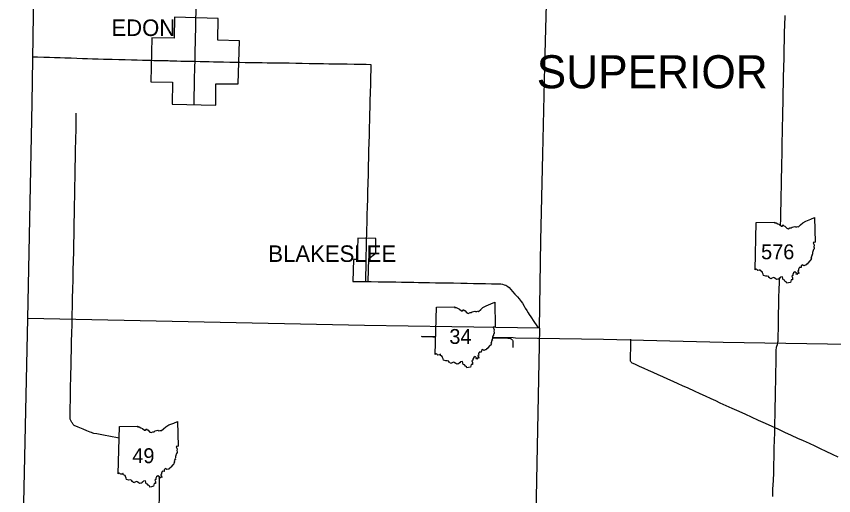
# Model space of a CAD drawing. Extents: x -232 to 448, y 619 to 1059.
# Drawn here: x -182.3 to -131.6, y 874 to 903.7 of the extents above; entities that cross this region are included whole.
import ezdxf

# ---------------------------------------------------------------- set-up
doc = ezdxf.new("R2010")
doc.units = 0
doc.layers.add('Default', color=7, linetype='Continuous')

msp = doc.modelspace()

# ---------------------------------------------------------------- linework, layer by layer
at = {"layer": 'Default'}
for p, q in [((-136.43, 888.013), (-136.348, 890.941)), ((-136.43, 888.013), (-136.348, 890.941)), ((-156.277, 882.757), (-156.195, 885.686)), ((-156.277, 882.757), (-156.195, 885.686)), ((-175.947, 875.354), (-175.865, 878.283)), ((-175.947, 875.354), (-175.865, 878.283))]:
    msp.add_line(p, q, dxfattribs=at)
for points in [[(-181.536, 884.982), (-181.274, 898.354), (-181.032, 914.781), (-180.823, 923.367), (-180.803, 924.653)], [(-149.809, 884.388), (-149.72, 889.828), (-149.602, 895.195), (-149.472, 900.662), (-149.316, 906.08), (-149.158, 911.468), (-149.054, 917.273), (-148.815, 923.586)], [(-171.112, 903.67), (-171.108, 903.908), (-171.096, 904.35), (-171.086, 904.722), (-171.077, 905.18), (-171.064, 905.75), (-171.054, 906.239), (-171.04, 906.773), (-171.028, 907.283), (-171.014, 907.799), (-170.999, 908.349), (-170.987, 908.917), (-170.971, 909.504), (-170.961, 910.049), (-170.949, 910.534), (-170.94, 911.025), (-170.93, 911.529), (-170.923, 911.802)], [(-172.465, 902.393), (-173.852, 902.412), (-173.91, 899.683), (-172.559, 899.657), (-172.581, 898.295), (-169.884, 898.227), (-169.874, 899.555), (-168.493, 899.555), (-168.419, 902.236), (-169.758, 902.27), (-169.727, 903.62), (-172.451, 903.696)], [(-172.451, 903.696), (-172.465, 902.393)], [(-171.144, 902.258), (-171.141, 902.466), (-171.128, 902.955), (-171.117, 903.425), (-171.112, 903.67)], [(-134.594, 902.607), (-134.591, 902.758), (-134.582, 903.196), (-134.568, 903.756), (-134.567, 903.798)], [(-134.748, 895.48), (-134.747, 895.567), (-134.738, 895.999), (-134.728, 896.494), (-134.721, 896.945), (-134.707, 897.449), (-134.696, 897.893), (-134.689, 898.335), (-134.684, 898.693), (-134.676, 899.079), (-134.667, 899.511), (-134.655, 900.001), (-134.64, 900.546), (-134.625, 901.189), (-134.616, 901.736), (-134.602, 902.293), (-134.594, 902.607)], [(-171.165, 901.446), (-171.161, 901.662), (-171.147, 902.1), (-171.144, 902.258)], [(-181.232, 901.236), (-180.948, 901.228), (-180.558, 901.215), (-180.202, 901.205), (-179.893, 901.196), (-179.532, 901.182), (-179.238, 901.17), (-178.845, 901.161), (-178.508, 901.149), (-178.144, 901.137), (-177.839, 901.129), (-177.523, 901.118), (-177.173, 901.108), (-176.854, 901.097), (-176.591, 901.092), (-176.305, 901.082), (-175.902, 901.071), (-175.563, 901.063)], [(-175.563, 901.063), (-175.509, 901.062), (-175.121, 901.049), (-174.753, 901.041), (-174.419, 901.033), (-174.021, 901.02), (-173.881, 901.017)], [(-173.881, 901.017), (-173.72, 901.014)], [(-173.72, 901.014), (-173.687, 901.013), (-173.338, 901.005), (-173.284, 901.004)], [(-171.193, 900.143), (-171.191, 900.252), (-171.179, 900.616), (-171.17, 900.957), (-171.168, 901.261), (-171.167, 901.283)], [(-171.167, 901.283), (-171.165, 901.446)], [(-173.284, 901.004), (-173.122, 900.999), (-172.828, 900.995), (-172.741, 900.992)], [(-172.741, 900.992), (-172.552, 900.985), (-172.289, 900.98), (-172.046, 900.973), (-171.822, 900.969), (-171.524, 900.963), (-171.497, 900.962)], [(-171.497, 900.962), (-171.333, 900.96)], [(-171.333, 900.96), (-171.17, 900.957), (-170.861, 900.951), (-170.675, 900.945)], [(-170.675, 900.945), (-170.571, 900.942), (-170.3, 900.939), (-170.016, 900.931), (-169.681, 900.924), (-169.407, 900.92), (-169.015, 900.909), (-168.683, 900.902), (-168.429, 900.897)], [(-168.429, 900.897), (-168.385, 900.896), (-168.064, 900.891), (-167.789, 900.887), (-167.529, 900.882), (-167.241, 900.874), (-167.063, 900.874)], [(-167.063, 900.874), (-167.009, 900.874), (-166.694, 900.869), (-166.46, 900.867), (-166.114, 900.861), (-165.776, 900.86), (-165.336, 900.85), (-164.908, 900.845), (-164.533, 900.838), (-164.082, 900.826), (-163.59, 900.823), (-163.195, 900.815), (-162.866, 900.807), (-162.495, 900.804), (-162.092, 900.797), (-161.74, 900.79), (-161.289, 900.783), (-160.911, 900.775), (-160.563, 900.771), (-160.264, 900.763), (-160.271, 900.418), (-160.282, 899.989), (-160.293, 899.506), (-160.305, 899.017), (-160.317, 898.501), (-160.331, 898.106), (-160.342, 897.679), (-160.35, 897.292), (-160.36, 896.842), (-160.37, 896.353), (-160.384, 895.911), (-160.398, 895.392), (-160.409, 894.954), (-160.419, 894.479), (-160.438, 893.941), (-160.45, 893.398), (-160.465, 892.868), (-160.479, 892.394), (-160.492, 891.917), (-160.505, 891.419), (-160.519, 890.955), (-160.531, 890.495), (-160.541, 890.09), (-160.545, 890.003)], [(-171.232, 898.246), (-171.23, 898.376), (-171.217, 898.853), (-171.208, 899.325), (-171.196, 899.86), (-171.193, 900.143)], [(-175.885, 877.558), (-175.988, 877.578), (-176.422, 877.664), (-176.855, 877.744), (-177.265, 877.819), (-177.453, 877.856), (-177.52, 877.873), (-177.594, 877.902), (-177.683, 877.936), (-177.878, 878.018), (-178.101, 878.11), (-178.419, 878.238), (-178.676, 878.347), (-178.728, 878.411), (-178.781, 878.48), (-178.816, 878.537), (-178.855, 878.619), (-178.894, 878.688), (-178.908, 878.748), (-178.913, 878.864), (-178.908, 879.137), (-178.909, 879.398), (-178.903, 879.989), (-178.896, 880.453), (-178.885, 880.852), (-178.879, 881.222), (-178.87, 881.563), (-178.863, 881.964), (-178.851, 882.49), (-178.838, 883.035), (-178.826, 883.555), (-178.814, 884.072), (-178.801, 884.615), (-178.789, 885.199), (-178.774, 885.77), (-178.765, 886.243), (-178.751, 886.818), (-178.738, 887.389), (-178.725, 887.983), (-178.714, 888.551), (-178.698, 889.151), (-178.688, 889.652), (-178.676, 890.17), (-178.664, 890.896), (-178.652, 891.514), (-178.643, 892.059), (-178.635, 892.556), (-178.624, 893.13), (-178.609, 893.822), (-178.597, 894.406), (-178.587, 894.918), (-178.578, 895.426), (-178.563, 896.128), (-178.552, 896.749), (-178.538, 897.384), (-178.534, 897.73)], [(-134.768, 894.398), (-134.761, 894.668), (-134.754, 895.125), (-134.748, 895.48)], [(-134.846, 890.764), (-134.836, 891.183), (-134.824, 891.658), (-134.814, 892.159), (-134.802, 892.68), (-134.792, 893.142), (-134.783, 893.708), (-134.771, 894.29), (-134.768, 894.398)], [(-136.348, 890.941), (-135.211, 890.961), (-135.229, 890.925), (-135.122, 890.918), (-135.008, 890.855), (-134.912, 890.816), (-134.794, 890.723), (-134.723, 890.724), (-134.694, 890.8), (-134.64, 890.741), (-134.576, 890.73), (-134.465, 890.59), (-134.373, 890.56), (-134.264, 890.608), (-134.182, 890.616), (-134.122, 890.663), (-133.966, 890.704), (-133.923, 890.68), (-133.84, 890.685), (-133.799, 890.703), (-133.727, 890.686), (-133.6, 890.793), (-133.469, 890.919), (-133.269, 891.037), (-132.969, 891.149), (-132.732, 891.25), (-132.697, 889.73)], [(-136.348, 890.941), (-135.211, 890.961), (-135.229, 890.925), (-135.122, 890.918), (-135.008, 890.855), (-134.912, 890.816), (-134.794, 890.723), (-134.723, 890.724), (-134.694, 890.8), (-134.64, 890.741), (-134.576, 890.73), (-134.465, 890.59), (-134.373, 890.56), (-134.264, 890.608), (-134.182, 890.616), (-134.122, 890.663), (-133.966, 890.704), (-133.923, 890.68), (-133.84, 890.685), (-133.799, 890.703), (-133.727, 890.686), (-133.6, 890.793), (-133.469, 890.919), (-133.269, 891.037), (-132.969, 891.149), (-132.732, 891.25), (-132.697, 889.73)], [(-161.077, 889.972), (-161.116, 888.641), (-161.345, 888.644), (-161.37, 887.286), (-160.427, 887.281)], [(-160.427, 887.281), (-160.388, 888.704), (-159.96, 889.047), (-159.948, 889.952), (-161.077, 889.972)], [(-160.545, 890.003), (-160.55, 889.885), (-160.553, 889.56), (-160.558, 889.26), (-160.566, 889.009), (-160.57, 888.688), (-160.579, 888.37), (-160.58, 888.084), (-160.591, 887.733), (-160.596, 887.282)], [(-132.697, 889.73), (-132.732, 889.708), (-132.787, 889.718), (-132.824, 889.676), (-132.778, 889.605), (-132.757, 889.53), (-132.776, 889.447), (-132.757, 889.378), (-132.77, 889.321), (-132.804, 889.264), (-132.816, 889.21), (-132.845, 889.153), (-132.843, 889.121), (-132.87, 889.096), (-132.865, 889), (-132.879, 888.948), (-132.875, 888.902), (-132.919, 888.89), (-132.909, 888.853), (-132.938, 888.824), (-132.932, 888.774), (-132.964, 888.742), (-132.933, 888.678), (-132.958, 888.658), (-132.979, 888.581), (-133.037, 888.565), (-133.152, 888.423), (-133.193, 888.369), (-133.239, 888.356), (-133.264, 888.301), (-133.32, 888.301), (-133.406, 888.263), (-133.461, 888.328), (-133.558, 888.249), (-133.569, 888.158), (-133.691, 888.161), (-133.686, 888.115), (-133.714, 888.101), (-133.738, 888.055), (-133.724, 887.973), (-133.781, 887.952), (-133.774, 887.904), (-133.738, 887.875), (-133.721, 887.784), (-133.782, 887.802), (-133.832, 887.725), (-133.883, 887.743), (-133.866, 887.808), (-133.953, 887.887), (-134.035, 887.824), (-134.078, 887.724), (-134.078, 887.656), (-134.139, 887.616), (-134.1, 887.52), (-134.107, 887.455), (-134.106, 887.393), (-134.182, 887.395), (-134.229, 887.227)], [(-132.697, 889.73), (-132.732, 889.708), (-132.787, 889.718), (-132.824, 889.676), (-132.778, 889.605), (-132.757, 889.53), (-132.776, 889.447), (-132.757, 889.378), (-132.77, 889.321), (-132.804, 889.264), (-132.816, 889.21), (-132.845, 889.153), (-132.843, 889.121), (-132.87, 889.096), (-132.865, 889), (-132.879, 888.948), (-132.875, 888.902), (-132.919, 888.89), (-132.909, 888.853), (-132.938, 888.824), (-132.932, 888.774), (-132.964, 888.742), (-132.933, 888.678), (-132.958, 888.658), (-132.979, 888.581), (-133.037, 888.565), (-133.152, 888.423), (-133.193, 888.369), (-133.239, 888.356), (-133.264, 888.301), (-133.32, 888.301), (-133.406, 888.263), (-133.461, 888.328), (-133.558, 888.249), (-133.569, 888.158), (-133.691, 888.161), (-133.686, 888.115), (-133.714, 888.101), (-133.738, 888.055), (-133.724, 887.973), (-133.781, 887.952), (-133.774, 887.904), (-133.738, 887.875), (-133.721, 887.784), (-133.782, 887.802), (-133.832, 887.725), (-133.883, 887.743), (-133.866, 887.808), (-133.953, 887.887), (-134.035, 887.824), (-134.078, 887.724), (-134.078, 887.656), (-134.139, 887.616), (-134.1, 887.52), (-134.107, 887.455), (-134.106, 887.393), (-134.182, 887.395), (-134.229, 887.227)], [(-134.229, 887.227), (-134.361, 887.194), (-134.453, 887.175), (-134.486, 887.252), (-134.551, 887.292), (-134.594, 887.369), (-134.689, 887.379), (-134.711, 887.485), (-134.722, 887.571), (-134.851, 887.549), (-134.887, 887.497), (-134.932, 887.483), (-134.959, 887.43), (-135.022, 887.426), (-135.089, 887.401), (-135.132, 887.453), (-135.242, 887.505), (-135.292, 887.531), (-135.395, 887.49), (-135.417, 887.44), (-135.499, 887.462), (-135.518, 887.517), (-135.568, 887.534), (-135.579, 887.592), (-135.685, 887.623), (-135.767, 887.611), (-135.91, 887.658), (-135.919, 887.734), (-135.968, 887.828), (-135.993, 887.893), (-136.084, 887.942), (-136.102, 888.02), (-136.131, 888.017), (-136.158, 887.986), (-136.259, 887.972), (-136.299, 888.003), (-136.355, 888.057), (-136.43, 888.013)], [(-134.229, 887.227), (-134.361, 887.194), (-134.453, 887.175), (-134.486, 887.252), (-134.551, 887.292), (-134.594, 887.369), (-134.689, 887.379), (-134.711, 887.485), (-134.722, 887.571), (-134.851, 887.549), (-134.887, 887.497), (-134.932, 887.483), (-134.959, 887.43), (-135.022, 887.426), (-135.089, 887.401), (-135.132, 887.453), (-135.242, 887.505), (-135.292, 887.531), (-135.395, 887.49), (-135.417, 887.44), (-135.499, 887.462), (-135.518, 887.517), (-135.568, 887.534), (-135.579, 887.592), (-135.685, 887.623), (-135.767, 887.611), (-135.91, 887.658), (-135.919, 887.734), (-135.968, 887.828), (-135.993, 887.893), (-136.084, 887.942), (-136.102, 888.02), (-136.131, 888.017), (-136.158, 887.986), (-136.259, 887.972), (-136.299, 888.003), (-136.355, 888.057), (-136.43, 888.013)], [(-135.141, 881.129), (-135.14, 881.201), (-135.128, 881.655), (-135.122, 882.196), (-135.117, 882.622), (-135.113, 883.033), (-135.104, 883.169), (-135.097, 883.218), (-135.081, 883.269), (-135.044, 883.375), (-135.016, 883.465), (-135.004, 883.521), (-134.997, 883.574), (-134.993, 883.67), (-134.987, 883.946), (-134.978, 884.318), (-134.972, 884.785), (-134.964, 885.271), (-134.952, 885.803), (-134.944, 886.288), (-134.934, 886.778), (-134.92, 887.232), (-134.917, 887.464)], [(-160.596, 887.282), (-160.378, 887.279)], [(-160.378, 887.279), (-160.242, 887.278), (-159.812, 887.27), (-159.4, 887.266), (-159.05, 887.259), (-158.707, 887.255), (-158.367, 887.246), (-157.995, 887.239), (-157.595, 887.233), (-157.305, 887.228), (-156.943, 887.221), (-156.628, 887.215), (-156.257, 887.208), (-155.916, 887.204), (-155.576, 887.197), (-155.131, 887.194), (-154.681, 887.182), (-154.28, 887.176), (-153.903, 887.17), (-153.547, 887.163), (-153.234, 887.158), (-153.157, 887.157)], [(-153.157, 887.157), (-152.779, 887.15), (-152.462, 887.144), (-152.273, 887.139), (-152.203, 887.134), (-152.101, 887.115), (-151.997, 887.085), (-151.897, 887.047), (-151.82, 887.011), (-151.773, 886.981), (-151.687, 886.902), (-151.575, 886.792), (-151.472, 886.668), (-151.324, 886.505), (-151.165, 886.323), (-151.068, 886.207), (-151.004, 886.129), (-150.927, 886.034), (-150.862, 885.937), (-150.752, 885.755)], [(-156.195, 885.686), (-155.059, 885.705), (-155.077, 885.67), (-154.969, 885.662), (-154.855, 885.6), (-154.759, 885.56), (-154.641, 885.467), (-154.571, 885.468), (-154.541, 885.544), (-154.487, 885.485), (-154.423, 885.475), (-154.312, 885.335), (-154.221, 885.304), (-154.111, 885.352), (-154.029, 885.36), (-153.969, 885.408), (-153.813, 885.448), (-153.77, 885.424), (-153.687, 885.429), (-153.646, 885.447), (-153.574, 885.431), (-153.447, 885.537), (-153.317, 885.663), (-153.116, 885.781), (-152.816, 885.894), (-152.579, 885.994), (-152.545, 884.474)], [(-156.195, 885.686), (-155.059, 885.705), (-155.077, 885.67), (-154.969, 885.662), (-154.855, 885.6), (-154.759, 885.56), (-154.641, 885.467), (-154.571, 885.468), (-154.541, 885.544), (-154.487, 885.485), (-154.423, 885.475), (-154.312, 885.335), (-154.221, 885.304), (-154.111, 885.352), (-154.029, 885.36), (-153.969, 885.408), (-153.813, 885.448), (-153.77, 885.424), (-153.687, 885.429), (-153.646, 885.447), (-153.574, 885.431), (-153.447, 885.537), (-153.317, 885.663), (-153.116, 885.781), (-152.816, 885.894), (-152.579, 885.994), (-152.545, 884.474)], [(-150.752, 885.755), (-150.682, 885.633), (-150.588, 885.478), (-150.495, 885.331), (-150.44, 885.245), (-150.33, 885.082), (-150.143, 884.802), (-149.968, 884.542), (-149.916, 884.477), (-149.876, 884.44), (-149.84, 884.413)], [(-182.255, 852.514), (-181.536, 884.982)], [(-149.809, 884.388), (-155.242, 884.462), (-160.651, 884.559), (-181.536, 884.982)], [(-152.545, 884.474), (-152.58, 884.453), (-152.634, 884.463), (-152.671, 884.42), (-152.626, 884.349), (-152.604, 884.274), (-152.623, 884.191), (-152.604, 884.123), (-152.617, 884.066), (-152.651, 884.009), (-152.663, 883.954), (-152.692, 883.897), (-152.69, 883.865), (-152.718, 883.84), (-152.713, 883.745), (-152.727, 883.692), (-152.722, 883.647), (-152.767, 883.635), (-152.757, 883.597), (-152.785, 883.568), (-152.779, 883.518), (-152.811, 883.487), (-152.78, 883.423), (-152.805, 883.403), (-152.826, 883.325), (-152.884, 883.309), (-153, 883.168), (-153.04, 883.114), (-153.086, 883.101), (-153.111, 883.045), (-153.168, 883.045), (-153.253, 883.007), (-153.308, 883.073), (-153.405, 882.994), (-153.416, 882.902), (-153.538, 882.905), (-153.534, 882.859), (-153.561, 882.846), (-153.586, 882.799), (-153.571, 882.717), (-153.629, 882.696), (-153.622, 882.649), (-153.585, 882.619), (-153.569, 882.528), (-153.63, 882.547), (-153.679, 882.47), (-153.731, 882.488), (-153.714, 882.553), (-153.8, 882.631), (-153.882, 882.569), (-153.925, 882.468), (-153.926, 882.401), (-153.987, 882.36), (-153.947, 882.265), (-153.955, 882.199), (-153.953, 882.137), (-154.03, 882.139), (-154.076, 881.971)], [(-152.545, 884.474), (-152.58, 884.453), (-152.634, 884.463), (-152.671, 884.42), (-152.626, 884.349), (-152.604, 884.274), (-152.623, 884.191), (-152.604, 884.123), (-152.617, 884.066), (-152.651, 884.009), (-152.663, 883.954), (-152.692, 883.897), (-152.69, 883.865), (-152.718, 883.84), (-152.713, 883.745), (-152.727, 883.692), (-152.722, 883.647), (-152.767, 883.635), (-152.757, 883.597), (-152.785, 883.568), (-152.779, 883.518), (-152.811, 883.487), (-152.78, 883.423), (-152.805, 883.403), (-152.826, 883.325), (-152.884, 883.309), (-153, 883.168), (-153.04, 883.114), (-153.086, 883.101), (-153.111, 883.045), (-153.168, 883.045), (-153.253, 883.007), (-153.308, 883.073), (-153.405, 882.994), (-153.416, 882.902), (-153.538, 882.905), (-153.534, 882.859), (-153.561, 882.846), (-153.586, 882.799), (-153.571, 882.717), (-153.629, 882.696), (-153.622, 882.649), (-153.585, 882.619), (-153.569, 882.528), (-153.63, 882.547), (-153.679, 882.47), (-153.731, 882.488), (-153.714, 882.553), (-153.8, 882.631), (-153.882, 882.569), (-153.925, 882.468), (-153.926, 882.401), (-153.987, 882.36), (-153.947, 882.265), (-153.955, 882.199), (-153.953, 882.137), (-154.03, 882.139), (-154.076, 881.971)], [(-149.809, 884.388), (-150.45, 851.844)], [(-157.141, 883.896), (-157.097, 883.874), (-157.019, 883.867), (-156.753, 883.861), (-156.422, 883.857), (-156.244, 883.853)], [(-156.244, 883.858), (-157.111, 883.872)], [(-124.162, 883.271), (-138.409, 883.491), (-145.829, 883.68), (-151.284, 883.773), (-151.442, 883.782), (-152.698, 883.802)], [(-152.695, 883.788), (-152.555, 883.785), (-152.235, 883.781), (-151.984, 883.778), (-151.772, 883.771), (-151.614, 883.766), (-151.557, 883.732), (-151.514, 883.685), (-151.482, 883.639), (-151.457, 883.591), (-151.454, 883.541), (-151.455, 883.321), (-151.455, 883.186)], [(-144.154, 883.703), (-144.155, 883.513), (-144.161, 883.125), (-144.167, 882.703), (-144.17, 882.403), (-144.166, 882.354), (-144.142, 882.308), (-144.114, 882.276), (-144.07, 882.244), (-144.007, 882.209), (-143.873, 882.151), (-143.611, 882.032), (-143.317, 881.902), (-143.048, 881.78), (-142.766, 881.652), (-142.463, 881.517), (-142.163, 881.381), (-141.862, 881.246), (-141.525, 881.096), (-141.222, 880.961), (-140.946, 880.833), (-140.607, 880.681), (-140.205, 880.496), (-139.853, 880.337), (-139.516, 880.182), (-139.179, 880.03), (-138.887, 879.893), (-138.602, 879.761), (-138.231, 879.595), (-137.865, 879.426), (-137.43, 879.231), (-137.014, 879.04), (-136.677, 878.882), (-136.236, 878.68), (-135.806, 878.488), (-135.386, 878.296), (-134.974, 878.107), (-134.592, 877.933), (-134.196, 877.753), (-133.784, 877.566), (-133.439, 877.409), (-133.08, 877.24), (-132.723, 877.073), (-132.38, 876.911), (-132.027, 876.746), (-131.643, 876.566), (-131.283, 876.393)], [(-154.076, 881.971), (-154.208, 881.939), (-154.301, 881.92), (-154.333, 881.996), (-154.399, 882.036), (-154.442, 882.113), (-154.536, 882.124), (-154.559, 882.229), (-154.569, 882.315), (-154.698, 882.294), (-154.734, 882.241), (-154.78, 882.227), (-154.806, 882.175), (-154.869, 882.17), (-154.936, 882.145), (-154.98, 882.197), (-155.09, 882.249), (-155.139, 882.276), (-155.242, 882.234), (-155.264, 882.185), (-155.347, 882.207), (-155.366, 882.262), (-155.416, 882.278), (-155.427, 882.336), (-155.533, 882.368), (-155.614, 882.355), (-155.758, 882.402), (-155.766, 882.479), (-155.815, 882.572), (-155.841, 882.637), (-155.931, 882.687), (-155.95, 882.764), (-155.979, 882.762), (-156.005, 882.731), (-156.106, 882.716), (-156.146, 882.748), (-156.203, 882.802), (-156.277, 882.757)], [(-154.076, 881.971), (-154.208, 881.939), (-154.301, 881.92), (-154.333, 881.996), (-154.399, 882.036), (-154.442, 882.113), (-154.536, 882.124), (-154.559, 882.229), (-154.569, 882.315), (-154.698, 882.294), (-154.734, 882.241), (-154.78, 882.227), (-154.806, 882.175), (-154.869, 882.17), (-154.936, 882.145), (-154.98, 882.197), (-155.09, 882.249), (-155.139, 882.276), (-155.242, 882.234), (-155.264, 882.185), (-155.347, 882.207), (-155.366, 882.262), (-155.416, 882.278), (-155.427, 882.336), (-155.533, 882.368), (-155.614, 882.355), (-155.758, 882.402), (-155.766, 882.479), (-155.815, 882.572), (-155.841, 882.637), (-155.931, 882.687), (-155.95, 882.764), (-155.979, 882.762), (-156.005, 882.731), (-156.106, 882.716), (-156.146, 882.748), (-156.203, 882.802), (-156.277, 882.757)], [(-135.182, 879.105), (-135.175, 879.475), (-135.163, 880.078), (-135.151, 880.524), (-135.141, 881.129)], [(-135.206, 877.902), (-135.204, 878.099), (-135.197, 878.305), (-135.191, 878.554), (-135.185, 878.963), (-135.182, 879.105)], [(-175.865, 878.283), (-174.728, 878.302), (-174.746, 878.267), (-174.639, 878.259), (-174.525, 878.197), (-174.429, 878.157), (-174.311, 878.064), (-174.24, 878.065), (-174.21, 878.141), (-174.156, 878.083), (-174.092, 878.072), (-173.982, 877.932), (-173.89, 877.901), (-173.781, 877.95), (-173.699, 877.957), (-173.639, 878.005), (-173.483, 878.046), (-173.439, 878.021), (-173.357, 878.026), (-173.315, 878.044), (-173.243, 878.028), (-173.116, 878.135), (-172.986, 878.26), (-172.785, 878.379), (-172.486, 878.491), (-172.248, 878.591), (-172.214, 877.071)], [(-175.865, 878.283), (-174.728, 878.302), (-174.746, 878.267), (-174.639, 878.259), (-174.525, 878.197), (-174.429, 878.157), (-174.311, 878.064), (-174.24, 878.065), (-174.21, 878.141), (-174.156, 878.083), (-174.092, 878.072), (-173.982, 877.932), (-173.89, 877.901), (-173.781, 877.95), (-173.699, 877.957), (-173.639, 878.005), (-173.483, 878.046), (-173.439, 878.021), (-173.357, 878.026), (-173.315, 878.044), (-173.243, 878.028), (-173.116, 878.135), (-172.986, 878.26), (-172.785, 878.379), (-172.486, 878.491), (-172.248, 878.591), (-172.214, 877.071)], [(-135.324, 873.944), (-135.316, 874.402), (-135.288, 874.931), (-135.272, 875.399), (-135.261, 875.89), (-135.244, 876.428), (-135.233, 876.939), (-135.22, 877.434), (-135.206, 877.886), (-135.206, 877.902)], [(-172.214, 877.071), (-172.249, 877.05), (-172.304, 877.06), (-172.34, 877.017), (-172.295, 876.946), (-172.274, 876.871), (-172.293, 876.788), (-172.274, 876.72), (-172.287, 876.663), (-172.321, 876.606), (-172.333, 876.552), (-172.362, 876.494), (-172.359, 876.462), (-172.387, 876.437), (-172.382, 876.342), (-172.396, 876.289), (-172.391, 876.244), (-172.436, 876.232), (-172.426, 876.194), (-172.455, 876.165), (-172.448, 876.116), (-172.481, 876.084), (-172.449, 876.02), (-172.475, 876), (-172.496, 875.922), (-172.553, 875.906), (-172.669, 875.765), (-172.71, 875.711), (-172.756, 875.698), (-172.781, 875.643), (-172.837, 875.642), (-172.923, 875.604), (-172.978, 875.67), (-173.074, 875.591), (-173.086, 875.499), (-173.208, 875.502), (-173.203, 875.456), (-173.23, 875.443), (-173.255, 875.397), (-173.241, 875.314), (-173.298, 875.293), (-173.291, 875.246), (-173.254, 875.216), (-173.238, 875.125), (-173.299, 875.144), (-173.349, 875.067), (-173.4, 875.085), (-173.383, 875.15), (-173.47, 875.228), (-173.552, 875.166), (-173.594, 875.065), (-173.595, 874.998), (-173.656, 874.957), (-173.617, 874.862), (-173.624, 874.796), (-173.623, 874.734), (-173.699, 874.736), (-173.745, 874.568)], [(-172.214, 877.071), (-172.249, 877.05), (-172.304, 877.06), (-172.34, 877.017), (-172.295, 876.946), (-172.274, 876.871), (-172.293, 876.788), (-172.274, 876.72), (-172.287, 876.663), (-172.321, 876.606), (-172.333, 876.552), (-172.362, 876.494), (-172.359, 876.462), (-172.387, 876.437), (-172.382, 876.342), (-172.396, 876.289), (-172.391, 876.244), (-172.436, 876.232), (-172.426, 876.194), (-172.455, 876.165), (-172.448, 876.116), (-172.481, 876.084), (-172.449, 876.02), (-172.475, 876), (-172.496, 875.922), (-172.553, 875.906), (-172.669, 875.765), (-172.71, 875.711), (-172.756, 875.698), (-172.781, 875.643), (-172.837, 875.642), (-172.923, 875.604), (-172.978, 875.67), (-173.074, 875.591), (-173.086, 875.499), (-173.208, 875.502), (-173.203, 875.456), (-173.23, 875.443), (-173.255, 875.397), (-173.241, 875.314), (-173.298, 875.293), (-173.291, 875.246), (-173.254, 875.216), (-173.238, 875.125), (-173.299, 875.144), (-173.349, 875.067), (-173.4, 875.085), (-173.383, 875.15), (-173.47, 875.228), (-173.552, 875.166), (-173.594, 875.065), (-173.595, 874.998), (-173.656, 874.957), (-173.617, 874.862), (-173.624, 874.796), (-173.623, 874.734), (-173.699, 874.736), (-173.745, 874.568)], [(-173.745, 874.568), (-173.878, 874.536), (-173.97, 874.517), (-174.002, 874.593), (-174.068, 874.633), (-174.111, 874.71), (-174.206, 874.721), (-174.228, 874.826), (-174.239, 874.912), (-174.368, 874.891), (-174.403, 874.839), (-174.449, 874.824), (-174.476, 874.772), (-174.538, 874.767), (-174.605, 874.742), (-174.649, 874.794), (-174.759, 874.846), (-174.808, 874.873), (-174.912, 874.831), (-174.934, 874.782), (-175.016, 874.804), (-175.035, 874.859), (-175.085, 874.875), (-175.096, 874.934), (-175.202, 874.965), (-175.284, 874.952), (-175.427, 874.999), (-175.436, 875.076), (-175.485, 875.169), (-175.51, 875.234), (-175.601, 875.284), (-175.619, 875.361), (-175.648, 875.359), (-175.675, 875.328), (-175.775, 875.313), (-175.816, 875.345), (-175.872, 875.399), (-175.947, 875.354)], [(-173.745, 874.568), (-173.878, 874.536), (-173.97, 874.517), (-174.002, 874.593), (-174.068, 874.633), (-174.111, 874.71), (-174.206, 874.721), (-174.228, 874.826), (-174.239, 874.912), (-174.368, 874.891), (-174.403, 874.839), (-174.449, 874.824), (-174.476, 874.772), (-174.538, 874.767), (-174.605, 874.742), (-174.649, 874.794), (-174.759, 874.846), (-174.808, 874.873), (-174.912, 874.831), (-174.934, 874.782), (-175.016, 874.804), (-175.035, 874.859), (-175.085, 874.875), (-175.096, 874.934), (-175.202, 874.965), (-175.284, 874.952), (-175.427, 874.999), (-175.436, 875.076), (-175.485, 875.169), (-175.51, 875.234), (-175.601, 875.284), (-175.619, 875.361), (-175.648, 875.359), (-175.675, 875.328), (-175.775, 875.313), (-175.816, 875.345), (-175.872, 875.399), (-175.947, 875.354)], [(-173.527, 864.527), (-173.519, 864.856), (-173.513, 865.417), (-173.501, 865.969), (-173.492, 866.485), (-173.485, 867.034), (-173.476, 867.531), (-173.464, 867.888), (-173.46, 868.372), (-173.447, 869.015), (-173.436, 869.621), (-173.427, 870.202), (-173.416, 870.667), (-173.413, 871.261), (-173.405, 871.814), (-173.399, 872.307), (-173.393, 872.843), (-173.387, 873.349), (-173.375, 873.889), (-173.371, 874.37), (-173.368, 874.853), (-173.364, 875.072)]]:
    msp.add_lwpolyline(points, dxfattribs=at)

# ---------------------------------------------------------------- texts
for s, height, p in [('EDON', 1.026, (-176.359, 902.527)), ('SUPERIOR', 2.052, (-149.973, 899.28)), ('BLAKESLEE', 1.026, (-166.625, 888.501)), ('576', 0.9234, (-136.053, 888.666)), ('34', 0.9234, (-155.391, 883.41)), ('49', 0.9234, (-175.061, 876.007))]:
    msp.add_text(s, height=height, dxfattribs=at).set_placement(p)

doc.saveas('drawing.dxf')
